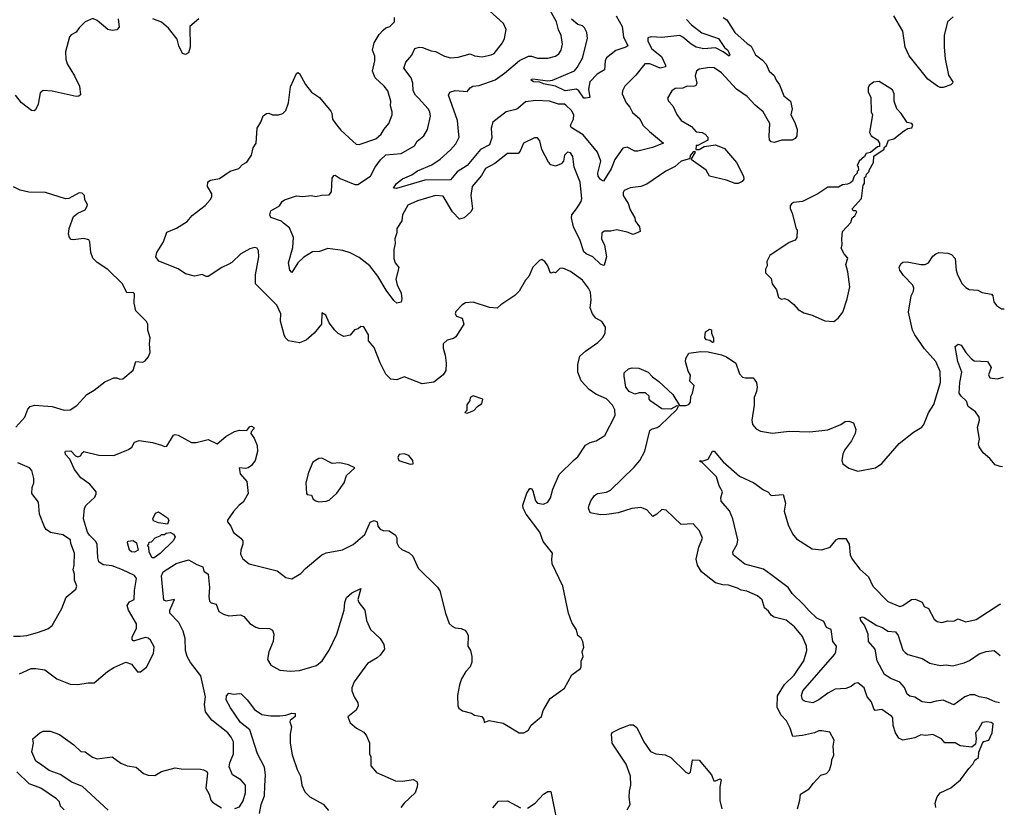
# Model space of a CAD drawing. Extents: x 1690054 to 1842981, y 782881 to 914114.
# Tile 548 of 656: x 1833867 to 1840443, y 825057 to 830320. Entities that reach past the tile are written whole.
import ezdxf

# ---------------------------------------------------------------- set-up
doc = ezdxf.new("R2010")
doc.units = 0

msp = doc.modelspace()

# ---------------------------------------------------------------- linework, layer by layer
at = {"layer": '0CON10XD'}
for points in [[(1838565, 830334.2), (1838589.4, 830319.4), (1838642.5, 830235), (1838725, 830160), (1838753.2, 830143.2), (1838780.9, 830085), (1838825, 830051.9), (1838852.3, 830022.3), (1838873.5, 829975), (1838905.9, 829945.9), (1838918.9, 829915), (1838941.8, 829885), (1838970.5, 829810.5), (1839014.5, 829774.5), (1839025.5, 829725), (1839016, 829685), (1839043, 829633), (1839059.2, 829585), (1839056.8, 829543.2), (1839045, 829526.2), (1839025, 829513.8), (1838956.1, 829513.9), (1838905, 829500), (1838885, 829502.5), (1838875, 829517.5), (1838871.3, 829541.3), (1838876.9, 829625), (1838832.9, 829705), (1838779.3, 829749.3), (1838725, 829807.3), (1838653.6, 829855), (1838553.6, 829965), (1838505, 829998.5), (1838475, 830001.1), (1838405, 829989.2), (1838386.2, 829975), (1838379.2, 829945), (1838388.9, 829895), (1838381.7, 829878.3), (1838365, 829872.9), (1838325, 829874.5), (1838295, 829863.1), (1838245, 829858.8), (1838222, 829845), (1838193.8, 829795), (1838201.2, 829775), (1838228, 829745), (1838255.9, 829685.9), (1838285.6, 829645.6), (1838354.4, 829605), (1838385, 829570), (1838425, 829565.5), (1838445, 829554.2), (1838463.8, 829535), (1838462.5, 829515), (1838395, 829480), (1838385, 829480), (1838381.7, 829451.7), (1838405, 829452.5), (1838438.3, 829471.7), (1838515, 829483.3), (1838575, 829458.6), (1838655.2, 829365.2), (1838700.4, 829275), (1838703.1, 829255), (1838692.2, 829237.8), (1838665.3, 829224.7), (1838645, 829225.4), (1838588, 829248), (1838475, 829274), (1838452, 829315), (1838352.5, 829385), (1838380, 829435), (1838375, 829440), (1838365, 829437.5), (1838346, 829415), (1838340, 829390), (1838285, 829374.6), (1838245, 829339.2), (1838181.9, 829308.1), (1838055, 829220.6), (1838015.5, 829204.5), (1837945, 829196.7), (1837905, 829177.5), (1837897.1, 829165), (1837896.7, 829145), (1837930.8, 829090.8), (1837945, 829050), (1837974.4, 828995), (1837978.6, 828975), (1838006.7, 828935), (1838010, 828905), (1837965, 828883.3), (1837925, 828899.6), (1837855, 828915.4), (1837815, 828906.7), (1837773.4, 828906.6), (1837755, 828896), (1837753.1, 828855), (1837773.6, 828813.6), (1837786, 828735), (1837769.5, 828680.5), (1837765, 828676.7), (1837745, 828687.1), (1837695.7, 828735.7), (1837650.8, 828755), (1837635, 828768.6), (1837611.2, 828845), (1837564.6, 828935), (1837552.5, 828995), (1837554, 829015), (1837586.5, 829055), (1837617.1, 829105), (1837622.1, 829125), (1837609.6, 829235), (1837570, 829335), (1837561.2, 829405), (1837545, 829430), (1837525, 829433.5), (1837506.5, 829415), (1837498, 829375), (1837483, 829357), (1837445, 829340.8), (1837415, 829349.2), (1837398.7, 829368.7), (1837355, 829453.3), (1837341.2, 829511.2), (1837325, 829530), (1837305, 829530), (1837231.2, 829495), (1837208.9, 829441.1), (1837195.4, 829424.6), (1837124.7, 829425.3), (1837040.8, 829359.2), (1836978, 829325), (1836950.5, 829279.5), (1836890, 829205), (1836880, 829145), (1836891.1, 829055), (1836880.6, 829035), (1836835, 828996.3), (1836805, 828987.5), (1836756.6, 829035), (1836695, 829141.1), (1836645, 829143.9), (1836525, 829110), (1836459.3, 829080.7), (1836424.6, 829015), (1836418.8, 828975), (1836386.7, 828925), (1836385.4, 828895.4), (1836372.9, 828855), (1836375.8, 828825), (1836365.6, 828785), (1836365.8, 828725), (1836374.2, 828695), (1836400, 828665), (1836378.9, 828585), (1836387.2, 828547.2), (1836415, 828492.5), (1836420, 828455), (1836415, 828432.5), (1836385, 828426.7), (1836365, 828443.8), (1836315, 828511.9), (1836258.2, 828605), (1836205, 828675.4), (1836135, 828730), (1836075, 828762.5), (1836025, 828778), (1835925, 828791.4), (1835869.4, 828770.6), (1835822.2, 828767.8), (1835765, 828733.1), (1835724.6, 828695.4), (1835685, 828630), (1835671.2, 828645), (1835663.1, 828695), (1835692.1, 828797.9), (1835695.7, 828865), (1835669.8, 828929.8), (1835630.1, 828960.1), (1835615, 828973.8), (1835545, 828997.5), (1835537.5, 829015), (1835545, 829042.5), (1835601.2, 829075), (1835620, 829105), (1835635, 829116.7), (1835715, 829143.3), (1835755, 829138), (1835815, 829144.2), (1835845, 829138), (1835882.7, 829147.3), (1835935, 829150), (1835950.6, 829169.4), (1835955, 829260), (1835965, 829279.2), (1835975, 829280), (1836008, 829258), (1836105, 829218.9), (1836125, 829218.6), (1836209.1, 829275), (1836240.9, 829335), (1836277, 829383), (1836313.5, 829416.5), (1836415, 829424.6), (1836504, 829476), (1836522.4, 829507.6), (1836566.4, 829543.6), (1836591.1, 829585), (1836610, 829675), (1836606.7, 829705), (1836594.5, 829725), (1836530.4, 829795), (1836510.3, 829815), (1836494.7, 829845), (1836492.8, 829895), (1836481.7, 829931.7), (1836432.5, 829995), (1836445.3, 830034.7), (1836486.7, 830083.3), (1836505, 830127.8), (1836535, 830135.5), (1836556.7, 830133.3), (1836615, 830110.6), (1836645, 830106.7), (1836705, 830076.5), (1836745, 830064.4), (1836795, 830070), (1836875, 830092), (1836905, 830077.8), (1836955, 830071.9), (1837015, 830084.4), (1837035, 830094.4), (1837090.8, 830165), (1837105.4, 830195), (1837116.2, 830255), (1837098.8, 830295), (1837005, 830378.8)], [(1838320.8, 830320.8), (1838354.6, 830284.6), (1838422.8, 830232.8), (1838533.4, 830193.4), (1838573.7, 830133.7), (1838595.3, 830115), (1838609.4, 830085), (1838605, 830076.2), (1838565.9, 830105.9), (1838515, 830131.9), (1838435, 830125.2), (1838385, 830137), (1838350.8, 830155), (1838295, 830203.6), (1838275, 830213.1), (1838155, 830200.9), (1838084.6, 830205.4), (1838062.1, 830197.9), (1838062.5, 830175), (1838089.3, 830125), (1838153.5, 830073.5), (1838180.8, 830015), (1838180, 830005), (1838145, 829996.1), (1838075, 830024.6), (1838041.2, 830025), (1837981.5, 829948.5), (1837907.8, 829875), (1837893.5, 829845), (1837891.5, 829825), (1837917.5, 829765), (1837942.5, 829735), (1837960.5, 829700.5), (1838008, 829658), (1838027.8, 829615), (1838072.2, 829572.2), (1838167.5, 829495), (1838092.5, 829465), (1837995, 829441.1), (1837975, 829441.9), (1837925, 829467.8), (1837895, 829461.9), (1837841.8, 829385), (1837817.8, 829322.2), (1837765, 829240), (1837745, 829251.2), (1837730.6, 829275), (1837728.5, 829295), (1837747.2, 829375), (1837725.2, 829435.2), (1837629.2, 829549.2), (1837550.2, 829600.2), (1837546.5, 829615), (1837565.4, 829655), (1837567.5, 829685), (1837552.7, 829712.7), (1837515, 829748.5), (1837505, 829754.4), (1837465, 829756), (1837405, 829776), (1837315, 829780.4), (1837245, 829770.9), (1837195, 829725.3), (1837179.9, 829719.9), (1837115, 829703.8), (1837026.2, 829635), (1837016.4, 829595), (1837019.4, 829530.6), (1837005, 829484.5), (1836945, 829452.1), (1836856, 829345), (1836787.8, 829302.2), (1836745, 829250.5), (1836573.3, 829246.7), (1836382.8, 829192.8), (1836362.9, 829195), (1836384.5, 829225), (1836423.3, 829256.7), (1836485, 829283.1), (1836525, 829310.7), (1836619.8, 829350.2), (1836675, 829387.3), (1836745, 829449.2), (1836780, 829490), (1836801.2, 829535), (1836797, 829573), (1836791.2, 829645), (1836730.9, 829815), (1836740, 829835), (1836775, 829845.5), (1836855, 829838.8), (1836875.4, 829864.6), (1836894.1, 829875.9), (1836935, 829879.6), (1837042.3, 829917.7), (1837105, 829961.8), (1837205, 830046.4), (1837265, 830075.5), (1837285, 830076.5), (1837325, 830061.8), (1837395, 830063.5), (1837445, 830076.9), (1837467.6, 830092.4), (1837484.4, 830115), (1837493.3, 830155), (1837484, 830214), (1837465, 830251.2), (1837452.2, 830305), (1837407.3, 830385)], [(1834524, 830326), (1834530.7, 830269.3), (1834515, 830251.2), (1834485, 830248), (1834455, 830254.2), (1834383.8, 830315), (1834355, 830328), (1834304.6, 830305.4), (1834264.6, 830265.4), (1834245, 830236), (1834211.3, 830218.7), (1834199.2, 830205), (1834173.8, 830105), (1834174.5, 830055), (1834184, 830024), (1834234.3, 829945), (1834266.2, 829875), (1834273, 829817), (1834261.7, 829808.3), (1834243.6, 829806.4), (1834085, 829841.2), (1834023.6, 829846.4), (1834005, 829830), (1833990, 829755), (1833973.6, 829716.4), (1833965, 829710), (1833946.2, 829713.8), (1833880, 829765), (1833840, 829815)], [(1835063.3, 830325), (1835004.3, 830275), (1835006.4, 830135), (1834995, 830098), (1834975, 830087.5), (1834954.3, 830094.3), (1834930.6, 830145), (1834919.1, 830189.1), (1834861.9, 830261.9), (1834815, 830303.1), (1834756.7, 830325)], [(1834814, 827476), (1834835, 827467.5), (1834849.3, 827470.7), (1834895, 827543.3), (1834905, 827547.5), (1834925, 827542.9), (1835015, 827494.4), (1835045, 827494.4), (1835125, 827514.2), (1835185, 827486.7), (1835244.4, 827535.6), (1835301.3, 827568.7), (1835335, 827578), (1835385, 827573.8), (1835405, 827600.6), (1835415, 827603.3), (1835430.6, 827595), (1835431.9, 827585), (1835412.5, 827565), (1835411.2, 827555), (1835434.2, 827524.2), (1835453.1, 827475), (1835454.4, 827435), (1835439.4, 827375), (1835415, 827341.2), (1835393.9, 827326.1), (1835375, 827321.2), (1835332.5, 827325), (1835338.8, 827285), (1835383.3, 827235), (1835393.3, 827155), (1835358.8, 827095), (1835333.4, 827076.6), (1835295.5, 827034.5), (1835254.3, 826975), (1835254.5, 826964.5), (1835276.5, 826936.5), (1835295, 826894), (1835343.8, 826855), (1835356.6, 826836.6), (1835357.5, 826815), (1835343.1, 826775), (1835342.1, 826747.9), (1835357.4, 826717.4), (1835400, 826685), (1835587.3, 826637.3), (1835645, 826593.3), (1835685, 826583.3), (1835745, 826620), (1835775, 826653.3), (1835885, 826743.8), (1835915, 826758), (1836022.4, 826777.6), (1836095, 826814.2), (1836171.1, 826878.9), (1836208.3, 826961.7), (1836235, 826974), (1836253.8, 826965), (1836258.6, 826935), (1836274.2, 826915), (1836295, 826906.5), (1836334.4, 826904.4), (1836376, 826875), (1836385, 826857.5), (1836386.5, 826825), (1836398.7, 826798.7), (1836420.3, 826780.3), (1836467.3, 826757.3), (1836492, 826735), (1836527.5, 826655), (1836657.7, 826527.7), (1836673.9, 826503.9), (1836710, 826355), (1836736.4, 826286.4), (1836755, 826267.5), (1836775, 826257.5), (1836815, 826252.5), (1836840.7, 826240.7), (1836853.3, 826225), (1836862.5, 826205), (1836860, 826135), (1836877.5, 826105), (1836887.5, 826065), (1836887, 826027), (1836876.7, 825995), (1836846.4, 825963.6), (1836816.7, 825915), (1836803.3, 825875), (1836790, 825805), (1836792.5, 825735), (1836800.7, 825720.7), (1836825, 825702.5), (1836885, 825686.7), (1836905, 825673.3), (1836953.6, 825663.6), (1836967.5, 825645), (1836970, 825625), (1837003.6, 825636.4), (1837095, 825618.8), (1837203.9, 825553.9), (1837235, 825556), (1837253.3, 825565), (1837266, 825575), (1837283, 825607), (1837351.2, 825665), (1837363.8, 825705), (1837410, 825785), (1837506.4, 825853.6), (1837555, 825942.5), (1837613.3, 825985), (1837618, 825995), (1837616.1, 826033.9), (1837630, 826065), (1837624, 826095), (1837633.6, 826126.4), (1837628.8, 826165), (1837616.8, 826186.8), (1837593.8, 826205), (1837585, 826242.5), (1837555, 826292.5), (1837532, 826355), (1837493.9, 826533.9), (1837423.3, 826685), (1837420, 826715), (1837426.2, 826755), (1837362.2, 826832.2), (1837340.8, 826895), (1837248.9, 827015), (1837229.4, 827055), (1837227.5, 827075), (1837254.2, 827155.8), (1837275, 827187.5), (1837285, 827187.5), (1837295, 827172.5), (1837311.4, 827105), (1837325, 827089.2), (1837365, 827081.9), (1837394.5, 827095.5), (1837411.1, 827125), (1837427.3, 827182.7), (1837469.8, 827280.2), (1837570.7, 827379.3), (1837595, 827400), (1837645, 827476.7), (1837676.1, 827493.9), (1837717.5, 827505), (1837775, 827541.2), (1837843.8, 827675), (1837842, 827712), (1837826.9, 827745), (1837785, 827785.6), (1837715, 827816.5), (1837669.4, 827849.4), (1837616.6, 827906.6), (1837594.6, 827965.4), (1837594.7, 828015.3), (1837609.1, 828070.9), (1837646.9, 828105), (1837727.9, 828162.1), (1837760, 828195), (1837777.5, 828225), (1837780, 828265), (1837755, 828302.5), (1837715.9, 828325.9), (1837692, 828355), (1837678, 828395), (1837684, 828445), (1837678.3, 828498.3), (1837665, 828526.7), (1837625, 828578.8), (1837545, 828636.2), (1837495, 828660), (1837475, 828657.5), (1837445, 828627.5), (1837435, 828632.5), (1837415, 828626.7), (1837407.3, 828637.3), (1837394.2, 828675), (1837375, 828703.3), (1837355, 828717.5), (1837339.3, 828710.7), (1837293.9, 828666.1), (1837267, 828603), (1837245, 828580), (1837203.3, 828505), (1837174.1, 828475.9), (1837080, 828415), (1837055, 828392.5), (1837005, 828396.7), (1836895, 828433.3), (1836845, 828428.8), (1836823.3, 828415), (1836780.9, 828369.1), (1836775.8, 828355), (1836785, 828338), (1836822.5, 828325), (1836832.5, 828285), (1836779.5, 828200.5), (1836765, 828190), (1836722.3, 828177.7), (1836696, 828154), (1836694.3, 828125), (1836708.8, 828078.8), (1836714.5, 828025.5), (1836712.2, 827975), (1836695, 827945.7), (1836632.2, 827897.8), (1836555, 827887.7), (1836435, 827934.2), (1836385, 827914), (1836345, 827917.1), (1836312.2, 827952.2), (1836275, 828026.7), (1836235, 828130), (1836197.5, 828175), (1836196.7, 828215), (1836166.4, 828266.4), (1836145, 828270), (1836127, 828253), (1836103.6, 828246.4), (1836075, 828212.5), (1836033, 828203), (1835993.9, 828223.9), (1835972.5, 828245), (1835933.9, 828293.9), (1835912.5, 828345), (1835885, 828360), (1835883.8, 828285), (1835833.3, 828225), (1835780.8, 828179.2), (1835735, 828160.8), (1835661.4, 828175), (1835641.8, 828195), (1835634, 828214), (1835608.7, 828305), (1835611.8, 828355), (1835585, 828411.2), (1835441.1, 828555), (1835442.5, 828615), (1835464.1, 828735.9), (1835462, 828775), (1835454, 828794), (1835435, 828798), (1835405, 828789.2), (1835343.3, 828755), (1835285, 828696.7), (1835264.2, 828685.8), (1835216.7, 828665), (1835125, 828604.2), (1835113.3, 828603.3), (1835085, 828616.4), (1835035, 828605.8), (1834975, 828622), (1834925, 828654.2), (1834795.9, 828705.9), (1834777.5, 828735), (1834783.3, 828765), (1834828.6, 828835), (1834850.3, 828899.7), (1834915, 828926.9), (1834985, 828970.6), (1835018.6, 829011.4), (1835105, 829077.3), (1835138.8, 829115), (1835150, 829135), (1835150.6, 829155), (1835122, 829205), (1835124.1, 829235.9), (1835141.7, 829248.3), (1835201.9, 829258.1), (1835272.1, 829307.9), (1835330, 829325), (1835355, 829352.5), (1835385, 829367.5), (1835416.2, 829415), (1835425.6, 829464.4), (1835445.7, 829494.3), (1835452.9, 829595), (1835478, 829635), (1835492.7, 829677.3), (1835515, 829693.3), (1835530, 829695), (1835555, 829683.3), (1835595, 829684), (1835625, 829693.8), (1835645, 829713.3), (1835662, 829765), (1835675, 829870), (1835715, 829960), (1835725, 829967.5), (1835735, 829960), (1835775, 829887.5), (1835816.7, 829835), (1835869.5, 829799.5), (1835945, 829708.8), (1835952.5, 829695), (1835957.1, 829655), (1835975.5, 829625.5), (1836011.3, 829581.3), (1836094, 829505), (1836115, 829488.6), (1836135, 829485.6), (1836245, 829522.5), (1836281.9, 829555), (1836300.8, 829589.2), (1836333.1, 829625), (1836354.2, 829685), (1836355.6, 829705), (1836342.5, 829745), (1836345.7, 829775), (1836325, 829843.8), (1836301.4, 829875), (1836240.7, 829930.7), (1836224.4, 829975), (1836240, 830045), (1836239.2, 830075), (1836224.2, 830115), (1836234.4, 830165), (1836268.9, 830221.1), (1836295, 830250), (1836312.5, 830265), (1836340, 830275), (1836371.4, 830305), (1836370.8, 830335)], [(1837849.7, 830345), (1837890.6, 830275), (1837899.2, 830205), (1837928.1, 830145), (1837914.2, 830135), (1837847.3, 830112.7), (1837786.2, 830065), (1837777.1, 830045), (1837772.9, 829985), (1837723.8, 829956.2), (1837673.8, 829905), (1837666, 829855), (1837675, 829800), (1837645.7, 829794.3), (1837635, 829795.8), (1837601.5, 829845), (1837585, 829854.6), (1837510, 829845), (1837445.8, 829875.8), (1837365, 829890.8), (1837341.5, 829901.5), (1837297.5, 829905), (1837282, 829915), (1837285, 829922.5), (1837295, 829923.8), (1837395, 829911.9), (1837425, 829915.4), (1837571.6, 829978.4), (1837590.5, 829999.5), (1837626.7, 830063.3), (1837658.5, 830195), (1837653.8, 830235), (1837638.8, 830265), (1837625, 830278.1), (1837595, 830288.2), (1837553.3, 830323.3)], [(1840101.7, 830338.3), (1840062.5, 830305), (1840041.4, 830215), (1840040.6, 830135), (1840048.1, 830058.1), (1840070, 829950), (1840098.8, 829905), (1840096.7, 829895), (1840085.9, 829884.1), (1840035, 829866.7), (1840015, 829866.7), (1839997.5, 829875), (1839932, 829922), (1839807.2, 830077.2), (1839781.4, 830135), (1839765, 830243.3), (1839705.6, 830345.6)], [(1839305, 828302.5), (1839332.5, 828325), (1839363.6, 828366.4), (1839393.8, 828455), (1839411.2, 828535), (1839398.8, 828635), (1839383.3, 828685), (1839396.7, 828726.7), (1839372.5, 828755), (1839353.9, 828793.9), (1839360, 828815), (1839356.7, 828855), (1839362.5, 828905), (1839416.7, 828965), (1839427.5, 828995), (1839445, 829010), (1839457.5, 829035), (1839451.7, 829041.7), (1839433, 829043), (1839427.5, 829055), (1839490, 829125), (1839500, 829215), (1839510, 829225), (1839510, 829265), (1839520, 829275), (1839521.7, 829288.3), (1839540, 829305), (1839540, 829315), (1839570, 829365), (1839571.7, 829408.3), (1839640, 829455), (1839640, 829465), (1839655, 829480), (1839670, 829515), (1839705, 829522.5), (1839770, 829575), (1839798.3, 829591.7), (1839825, 829597.5), (1839832.5, 829615), (1839826.2, 829626.2), (1839793.6, 829633.6), (1839755, 829692.5), (1839723.9, 829723.9), (1839707.5, 829775), (1839707.5, 829825), (1839695, 829850), (1839607, 829907), (1839568.3, 829901.7), (1839540.7, 829879.3), (1839532.5, 829865), (1839532.5, 829835), (1839551.7, 829801.7), (1839552.5, 829705), (1839562.5, 829685), (1839542.5, 829565), (1839553.6, 829543.6), (1839595, 829517.5), (1839610, 829495), (1839608.3, 829471.7), (1839595, 829470), (1839548.3, 829431.7), (1839520, 829425), (1839510, 829405), (1839472.5, 829375), (1839460, 829345), (1839467, 829337), (1839470, 829315), (1839460, 829305), (1839460, 829295), (1839440, 829275), (1839428.3, 829241.7), (1839415, 829230), (1839395, 829220), (1839363, 829217), (1839335, 829200), (1839265, 829200), (1839197.5, 829155), (1839095.9, 829104.1), (1839035, 829097.5), (1839020.7, 829089.3), (1839012.5, 829075), (1839013, 829057), (1839026.4, 829026.4), (1839053, 828923), (1839060, 828915), (1839057.5, 828865), (1839045, 828847.5), (1839005, 828831.2), (1838877.5, 828745), (1838857.5, 828705), (1838860, 828675), (1838848.3, 828651.7), (1838848.3, 828628.3), (1838885, 828590), (1838893.3, 828555), (1838921.2, 828515), (1838935, 828463.3), (1838955, 828453.3), (1838975, 828457.5), (1838998.3, 828448.3), (1839037.7, 828417.7), (1839065, 828383.3), (1839105, 828360), (1839160, 828345), (1839245, 828307.5), (1839305, 828302.5)], [(1833842.4, 827597.6), (1833902.5, 827665), (1833922, 827718), (1833936.2, 827735), (1833965.7, 827744.3), (1834085, 827734.5), (1834165, 827710.8), (1834205, 827713.8), (1834248.3, 827741.7), (1834316.7, 827815), (1834365.6, 827844.4), (1834435, 827900), (1834495, 827926.7), (1834515, 827927.5), (1834535, 827917.5), (1834555, 827920), (1834625, 827977.5), (1834642.5, 828035), (1834688.8, 828031.2), (1834705, 828040), (1834726.2, 828065), (1834738.8, 828095), (1834733.8, 828155), (1834738.8, 828195), (1834723.3, 828245), (1834722.5, 828285), (1834715, 828302.5), (1834643.3, 828375), (1834630.8, 828425), (1834635, 828487.5), (1834625, 828495.8), (1834583.8, 828493.8), (1834554.1, 828554.1), (1834455, 828649.6), (1834385, 828697.3), (1834356.5, 828726.5), (1834342.1, 828765), (1834335.7, 828835), (1834327.9, 828847.9), (1834295, 828858), (1834225, 828848.8), (1834212, 828852), (1834198.8, 828865), (1834193.9, 828886.1), (1834196.7, 828925), (1834226.4, 829003.6), (1834255, 829026.7), (1834305, 829050), (1834317, 829073), (1834320, 829085), (1834302.5, 829115), (1834300, 829145), (1834285, 829160), (1834265, 829162.5), (1834195.9, 829124.1), (1834172.3, 829122.3), (1834040, 829165), (1833927.7, 829167.7), (1833869.5, 829179.5), (1833825, 829203.3)], [(1837813, 827177), (1837970.6, 827329.4), (1838009.4, 827375), (1838043.1, 827436.9), (1838075.8, 827575), (1838085.6, 827584.4), (1838125, 827594.4), (1838145, 827608.6), (1838255.8, 827715), (1838267.5, 827737.5), (1838255, 827738.8), (1838215, 827716.7), (1838155, 827720), (1838081.7, 827771.7), (1838070, 827785), (1838070, 827805), (1838047, 827827), (1838005, 827827.5), (1837975, 827816.7), (1837936.7, 827835), (1837916, 827865), (1837903, 827937), (1837905, 827960), (1837933.9, 827986.1), (1837956.4, 827993.6), (1838001.2, 827991.2), (1838065, 827965.6), (1838093.4, 827933.4), (1838135, 827902.5), (1838228.6, 827815), (1838272.5, 827742.5), (1838315, 827740.8), (1838335, 827748.1), (1838347.3, 827765), (1838348.2, 827801.8), (1838360.5, 827825), (1838370.9, 827875), (1838342.7, 827905), (1838348.1, 827945), (1838332.1, 827972.1), (1838314.5, 828035), (1838316.7, 828055), (1838335, 828091.4), (1838415, 828102.9), (1838465, 828099.4), (1838555, 828079.4), (1838587.5, 828067.5), (1838648.8, 828025), (1838674.4, 827954.4), (1838695, 827932), (1838715, 827925.8), (1838765, 827925.8), (1838788.6, 827895), (1838793.1, 827865), (1838788.9, 827835), (1838771.9, 827795), (1838772.5, 827745), (1838756.2, 827645), (1838761.2, 827615), (1838785, 827586.2), (1838815, 827571.2), (1838895, 827556.7), (1839005, 827570), (1839145, 827566.2), (1839265, 827580), (1839350, 827615), (1839380, 827635), (1839405, 827636.7), (1839436.4, 827626.4), (1839451.7, 827581.7), (1839447.5, 827555), (1839423.3, 827506.7), (1839375.9, 827444.1), (1839365, 827417.5), (1839356.7, 827375), (1839365, 827352.5), (1839405, 827322.5), (1839465, 827303.3), (1839582.5, 827325), (1839625.7, 827354.3), (1839741.4, 827488.6), (1839836.4, 827563.6), (1839892.7, 827597.3), (1839906, 827615), (1839936.4, 827693.6), (1839971.7, 827748.3), (1840015.8, 827895), (1840015, 827970), (1839985.8, 828035.8), (1839910, 828120), (1839844.6, 828214.6), (1839830.6, 828245), (1839802.3, 828365), (1839821.8, 828475), (1839835.6, 828505), (1839838.9, 828525), (1839831.5, 828545), (1839769.9, 828609.9), (1839745.6, 828645), (1839740.8, 828665), (1839751.1, 828688.9), (1839765, 828698.6), (1839795, 828701.8), (1839885, 828682.9), (1839915, 828684.3), (1839935.4, 828694.6), (1839965, 828738.8), (1839985, 828756), (1840005, 828763.8), (1840065, 828760), (1840090.5, 828750.5), (1840113.8, 828725), (1840120.8, 828645), (1840129.2, 828615), (1840162, 828555), (1840185, 828531.2), (1840207.7, 828517.7), (1840265, 828512), (1840295, 828496.7), (1840356.1, 828486.1), (1840366.7, 828475), (1840373.8, 828435), (1840390.5, 828410.5), (1840425, 828388.8), (1840442.7, 828388.5)], [(1838495, 828162.5), (1838477, 828177), (1838455, 828180), (1838443.3, 828195), (1838447.5, 828235), (1838475, 828252.5), (1838487.5, 828247.5), (1838487.5, 828225), (1838501.7, 828191.7), (1838500, 828165), (1838495, 828162.5)], [(1840430.2, 827332.6), (1840415, 827335.4), (1840382.5, 827345), (1840347, 827387), (1840301.2, 827425), (1840274.2, 827465), (1840271.2, 827485), (1840277.1, 827517.1), (1840264.7, 827595), (1840276.2, 827645), (1840274.5, 827665), (1840250, 827700), (1840202.2, 827735), (1840190.9, 827770.9), (1840155, 827803.3), (1840141.8, 827825), (1840144.7, 827894.7), (1840158.9, 827965), (1840133.1, 828035), (1840113.9, 828135), (1840135, 828152.1), (1840155, 828145.6), (1840185.7, 828095), (1840220.6, 828055), (1840240.9, 828040.9), (1840330, 828035), (1840354.3, 827995), (1840336.1, 827946.1), (1840345, 827926.2), (1840395, 827920), (1840437.3, 827930.6)], [(1836855, 827690), (1836900.5, 827709.5), (1836923.8, 827736.2), (1836952.5, 827755), (1836960, 827785), (1836895.8, 827805.8), (1836876.7, 827795), (1836872.5, 827775), (1836853.9, 827746.1), (1836852.5, 827707.5), (1836840, 827695), (1836855, 827690)], [(1833865, 825948.9), (1833945, 825984.4), (1833975, 825985.6), (1834035, 825975.8), (1834116.2, 825915), (1834205, 825880.8), (1834255, 825877.1), (1834325, 825890), (1834365, 825890), (1834454.3, 825965.7), (1834495, 825991.2), (1834575, 826026.7), (1834613, 826013), (1834655, 825962.5), (1834675, 825962.5), (1834715, 825993.3), (1834760, 826085), (1834765, 826130), (1834740, 826175), (1834725, 826188), (1834705, 826191.4), (1834635, 826169.2), (1834625, 826170), (1834618.3, 826178.3), (1834619.2, 826195), (1834646.3, 826253.7), (1834647.2, 826282.8), (1834594.6, 826375), (1834586, 826405), (1834600.5, 826429.5), (1834632.5, 826445), (1834634.3, 826505), (1834648.2, 826585), (1834635, 826605.6), (1834553.6, 826643.6), (1834485, 826670.3), (1834425, 826676.4), (1834395, 826698.1), (1834388.1, 826725), (1834384.1, 826815), (1834373.5, 826835), (1834332.7, 826875), (1834320.4, 826895), (1834294.5, 826985.5), (1834299.2, 827055), (1834310.8, 827075), (1834369.8, 827130.2), (1834378.9, 827151.1), (1834377.1, 827165), (1834335, 827217.1), (1834275, 827259.2), (1834233.1, 827315), (1834202.7, 827382.7), (1834172.9, 827415), (1834170.5, 827429.5), (1834173.9, 827436.1), (1834208.1, 827438.1), (1834240.8, 827405), (1834255, 827400), (1834274, 827405), (1834285, 827426.7), (1834295.9, 827434.1), (1834395, 827410.5), (1834495, 827406.9), (1834595, 827448), (1834615.6, 827464.4), (1834634.2, 827495.8), (1834665, 827507.5), (1834755, 827495.6), (1834814, 827476)], [(1835865, 827098.8), (1835915, 827102.5), (1835935, 827110), (1835985, 827156.7), (1836033.3, 827225), (1836050, 827275), (1836106.4, 827326.4), (1836062.5, 827345), (1836005, 827359.2), (1835955, 827353.8), (1835885, 827390), (1835865, 827386.7), (1835825, 827362.5), (1835796, 827295), (1835779.2, 827225), (1835782.5, 827155), (1835787.5, 827147.5), (1835815, 827142.5), (1835827.5, 827115), (1835844.2, 827104.2), (1835865, 827098.8)], [(1836475, 827350), (1836495, 827352.5), (1836492.5, 827375), (1836465, 827407.5), (1836435, 827420), (1836402.5, 827415), (1836392.5, 827395), (1836400, 827375), (1836475, 827350)], [(1839987.7, 825107.7), (1839993.8, 825126.2), (1840015.4, 825154.6), (1840085, 825187.1), (1840149.7, 825240.3), (1840205, 825317.5), (1840233.3, 825345), (1840245, 825372.5), (1840269.3, 825390.7), (1840272.5, 825425), (1840296.2, 825485), (1840305, 825496.2), (1840338.8, 825505), (1840362, 825555), (1840368.8, 825615), (1840355, 825623.8), (1840325, 825628), (1840295, 825623.3), (1840268.8, 825575), (1840250, 825555), (1840254.6, 825514.6), (1840250.3, 825479.7), (1840225, 825460), (1840148.5, 825468.5), (1840115, 825488.8), (1840045, 825488.8), (1840022.5, 825515), (1839965, 825542.9), (1839917.7, 825537.7), (1839885, 825542), (1839845, 825521.4), (1839765, 825505.8), (1839739.1, 825519.1), (1839715.7, 825555), (1839700, 825605), (1839697.9, 825655), (1839691.5, 825665), (1839625, 825711.9), (1839580.9, 825705), (1839570.8, 825715), (1839562.8, 825742.8), (1839553.8, 825765), (1839527.5, 825795), (1839507.5, 825855), (1839465, 825888.1), (1839445.5, 825884.5), (1839420, 825865), (1839385, 825850), (1839314.2, 825845.8), (1839265, 825820.5), (1839205, 825774.3), (1839165, 825755.8), (1839115, 825764), (1839095.7, 825775.7), (1839089.4, 825805), (1839098.1, 825835), (1839310.1, 826079.9), (1839317.8, 826095), (1839321.8, 826135), (1839297.1, 826165), (1839285.7, 826245.7), (1839255, 826258.2), (1839237.8, 826297.8), (1839191.5, 826321.5), (1839139, 826369), (1839105, 826410.3), (1839026.4, 826485), (1838999.1, 826525), (1838883.5, 826613.5), (1838835, 826649.4), (1838710.7, 826680.7), (1838631.2, 826745), (1838630.6, 826765), (1838658.9, 826815), (1838663.6, 826843.6), (1838628.8, 826985), (1838607.6, 827037.6), (1838552.2, 827102.2), (1838550, 827125), (1838561.4, 827165), (1838539.2, 827205), (1838520.8, 827265), (1838422.5, 827362.5), (1838412.5, 827365), (1838412.5, 827375), (1838425, 827370), (1838465, 827383.3), (1838493.9, 827436.1), (1838505, 827436.7), (1838565.5, 827365.5), (1838675, 827268.8), (1838770, 827225), (1838835, 827178), (1838864.1, 827164.1), (1838885, 827140.8), (1838965, 827146.2), (1838980.4, 827090.4), (1838973.6, 827035), (1838999.2, 826945), (1839028.6, 826885), (1839055, 826851.4), (1839160, 826785), (1839225, 826776.9), (1839280, 826795), (1839320, 826845), (1839335, 826854), (1839385, 826853.3), (1839405.7, 826815.7), (1839414.2, 826745), (1839426.2, 826715), (1839477.9, 826647.9), (1839535, 826596.2), (1839564.7, 826534.7), (1839665, 826432.9), (1839745, 826399.4), (1839765, 826405.7), (1839823.8, 826445), (1839847.8, 826447.8), (1839895, 826427.5), (1839908.6, 826398.6), (1839936, 826385), (1839974, 826315), (1839995, 826298), (1840025, 826292.5), (1840065, 826304), (1840105, 826302), (1840135, 826316.9), (1840161.2, 826305), (1840185, 826296), (1840255, 826311.2), (1840413.3, 826415), (1840419.3, 826417.2)], [(1833825, 826200), (1833870.3, 826199.7), (1833915, 826204.4), (1833985.5, 826224.5), (1834055, 826250.8), (1834085, 826271.2), (1834148.6, 826385), (1834177.7, 826462.3), (1834241.2, 826515), (1834248.6, 826535), (1834233.3, 826575), (1834233.8, 826615), (1834224, 826645), (1834231.2, 826675), (1834232.5, 826755), (1834208.8, 826818.8), (1834207.5, 826845), (1834155, 826878.6), (1834074, 826894), (1834045, 826913.5), (1834031.9, 826931.9), (1834000, 827015), (1833992.5, 827095), (1833948.8, 827155), (1833951.2, 827195), (1833962.5, 827225), (1833962.5, 827255), (1833947.7, 827307.7), (1833932.5, 827325), (1833855, 827357.8)], [(1839062.7, 825047.3), (1839077.5, 825105), (1839080.8, 825145), (1839138.6, 825181.4), (1839168.3, 825218.3), (1839218.3, 825271.7), (1839255, 825283.8), (1839276, 825305), (1839289.3, 825350.7), (1839290, 825375), (1839303.6, 825406.4), (1839299.2, 825465), (1839306.2, 825505), (1839278.6, 825558.6), (1839225, 825568.2), (1839205, 825568.1), (1839175, 825554.3), (1839095, 825537.1), (1839031.2, 825531.2), (1839013.5, 825585), (1838987.8, 825635), (1838950, 825675), (1838926.9, 825726.9), (1838928.7, 825801.3), (1838975, 825877.1), (1839039.8, 825940.2), (1839102.9, 826035), (1839124, 826105), (1839121.4, 826135), (1839095, 826198.8), (1839042.1, 826262.1), (1838985, 826308), (1838906.6, 826326.6), (1838888.9, 826338.9), (1838868.2, 826368.2), (1838840.4, 826390.4), (1838825, 826443.8), (1838795, 826470), (1838722.5, 826502.5), (1838685, 826507.4), (1838661.5, 826521.5), (1838601.4, 826541.4), (1838563.6, 826543.6), (1838515, 826557.1), (1838419.8, 826629.8), (1838392.8, 826675), (1838386, 826715), (1838401.9, 826795), (1838426.2, 826855), (1838406.2, 826905), (1838365, 826951.2), (1838285, 826946.7), (1838183.6, 827043.6), (1838155, 827046.7), (1838123.3, 827015), (1838095, 827000), (1838055.8, 827045.8), (1838015, 827060.8), (1837955.7, 827054.3), (1837865, 827024.3), (1837787.3, 827012.7), (1837745, 827012.5), (1837677.5, 827025), (1837666.7, 827055), (1837670, 827075), (1837681.2, 827105), (1837705, 827140), (1837725.9, 827154.1), (1837785, 827162), (1837813, 827177)], [(1834855, 826950), (1834795, 826957.5), (1834760.7, 826970.7), (1834756.7, 826985), (1834775, 827022.5), (1834795, 827032.5), (1834855, 826991.2), (1834863.3, 826975), (1834855, 826950)], [(1834765, 826723.3), (1834752.5, 826725), (1834733, 826763), (1834730, 826795), (1834720, 826805), (1834730, 826815), (1834731.7, 826828.3), (1834748.3, 826831.7), (1834771.7, 826858.3), (1834805, 826870), (1834815, 826880), (1834835, 826880), (1834845, 826890), (1834875, 826892.5), (1834895, 826882.5), (1834906, 826865), (1834895, 826840), (1834806.4, 826753.6), (1834765, 826723.3)], [(1834635, 826762.9), (1834615, 826764.4), (1834601.2, 826775), (1834587.5, 826825), (1834590, 826835), (1834625, 826840), (1834647.5, 826825), (1834657.5, 826775), (1834635, 826762.9)], [(1835305, 825048.8), (1835335, 825060), (1835358.8, 825101.2), (1835375.7, 825155), (1835376.2, 825205), (1835345, 825240), (1835287.5, 825275), (1835267, 825327), (1835271.2, 825355), (1835295.9, 825414.1), (1835294.4, 825495), (1835280.5, 825525), (1835256.5, 825555), (1835149.4, 825639.4), (1835108.8, 825695), (1835100.4, 825745), (1835107.7, 825795), (1835077.3, 825935), (1835008.1, 826025), (1834986.2, 826065), (1834974.2, 826105), (1834971.4, 826185), (1834958.8, 826235), (1834931.1, 826291.1), (1834870.4, 826355), (1834870.6, 826375), (1834900, 826445), (1834845, 826433.5), (1834830.4, 826440.4), (1834817.7, 826555), (1834815.3, 826604.7), (1834825, 826630), (1834913.2, 826686.8), (1834995, 826710), (1835049.7, 826679.7), (1835090, 826665), (1835096.7, 826635), (1835126.7, 826615), (1835135.6, 826525), (1835130, 826465), (1835133.9, 826435), (1835145, 826423.5), (1835179.1, 826415), (1835196.4, 826366.4), (1835227.4, 826347.4), (1835265, 826335.6), (1835342.3, 826342.3), (1835365, 826332.5), (1835404.4, 826284.4), (1835445, 826260.8), (1835465, 826254.3), (1835535, 826252), (1835555, 826240), (1835564, 826215), (1835559.2, 826165), (1835530.8, 826095), (1835521.2, 826045), (1835545, 826006.7), (1835604.1, 825974.1), (1835675, 825968), (1835735, 825971.4), (1835850, 826005), (1835886.5, 826035), (1835935, 826107.5), (1835985.6, 826215), (1836034.4, 826375), (1836039.1, 826425), (1836050.5, 826459.5), (1836085, 826490.6), (1836145, 826520), (1836126, 826445), (1836131.2, 826425), (1836172.5, 826375), (1836184.4, 826305), (1836210, 826245), (1836274, 826185), (1836300, 826145), (1836303.3, 826115), (1836275.6, 826074.4), (1836255, 826055.7), (1836191.1, 826018.9), (1836100, 825895), (1836085.7, 825855), (1836085.7, 825835), (1836100.9, 825795), (1836125.6, 825755), (1836128.6, 825735), (1836113.2, 825706.8), (1836058.3, 825661.7), (1836075, 825622.5), (1836116.4, 825586.4), (1836165, 825560), (1836183.3, 825535), (1836203, 825487), (1836203.8, 825415), (1836211.2, 825395), (1836211.2, 825335), (1836249.1, 825289.1), (1836377.5, 825235), (1836425, 825231.5), (1836495, 825242.9), (1836518.9, 825228.9), (1836524.2, 825215), (1836521.4, 825195), (1836508, 825155), (1836434.5, 825085.5), (1836413.6, 825056.4)], [(1840411.4, 825755.4), (1840382.7, 825762.7), (1840325, 825786.5), (1840275, 825795.3), (1840245, 825808.8), (1840215, 825808.8), (1840178.1, 825795), (1840105, 825742.9), (1840035, 825772.3), (1839986.7, 825766.7), (1839945, 825755.8), (1839895, 825761.4), (1839845, 825794.2), (1839810.9, 825800.9), (1839795, 825813.3), (1839776.7, 825856.7), (1839745, 825894), (1839685, 825918.8), (1839643.3, 825945), (1839594.3, 826035), (1839580, 826115), (1839536.2, 826165), (1839533.3, 826215), (1839510, 826275), (1839484, 826305), (1839480, 826325), (1839495, 826330), (1839506.7, 826325), (1839590.9, 826270.9), (1839628.8, 826258.8), (1839665, 826233.3), (1839715, 826228.6), (1839733.1, 826205), (1839765, 826106.7), (1839780.7, 826090.7), (1839799.1, 826079.1), (1839895, 826050.6), (1839945, 826020), (1840015, 826005.6), (1840055, 826009.1), (1840096.6, 826003.4), (1840175, 826023.1), (1840211.1, 826038.9), (1840275, 826081.8), (1840322.3, 826097.7), (1840374.5, 826104.5), (1840415.2, 826070.5)], [(1835467.9, 825015), (1835480.5, 825075), (1835502.3, 825135), (1835505, 825200), (1835509.5, 825275), (1835501.1, 825325), (1835454.8, 825414.8), (1835404.5, 825574.5), (1835342.2, 825625), (1835275, 825721.2), (1835245.8, 825775), (1835248.3, 825801.7), (1835265, 825820), (1835295, 825812.5), (1835335, 825818.8), (1835346.2, 825815), (1835385.8, 825775), (1835435, 825710), (1835485, 825678), (1835545, 825668), (1835605, 825669.2), (1835645, 825672.5), (1835684.1, 825685.9), (1835707.5, 825685), (1835706.7, 825665), (1835673.8, 825636.2), (1835672, 825628), (1835682, 825595), (1835672.5, 825545), (1835674.3, 825485), (1835687.4, 825407.4), (1835720.6, 825310.6), (1835743.3, 825265), (1835751.5, 825205), (1835770.6, 825160.6), (1835805, 825128), (1835895, 825078.8), (1835928.8, 825035)], [(1834457.8, 825037.8), (1834287.3, 825197.3), (1834215, 825226.2), (1834136.7, 825276.7), (1834063, 825303), (1834007.1, 825345), (1833974.3, 825365), (1833947.7, 825427.7), (1833959.2, 825485), (1833956, 825515), (1834002.5, 825555), (1834025, 825566.7), (1834070, 825565), (1834132.7, 825542.7), (1834228.8, 825475), (1834275, 825430), (1834305, 825428), (1834352.8, 825392.8), (1834385, 825382.2), (1834485, 825394.4), (1834541.7, 825351.7), (1834585, 825333.3), (1834645.6, 825325.6), (1834693.4, 825283.4), (1834725, 825272.5), (1834769.2, 825270.8), (1834815, 825296.2), (1834905, 825320), (1834945, 825313.3), (1835075, 825312.5), (1835095, 825307.5), (1835116.4, 825296.4), (1835122.5, 825285), (1835110, 825185), (1835132.5, 825145), (1835143.3, 825105), (1835155, 825092.5), (1835215, 825053.8)], [(1837925, 825041.2), (1837944.5, 825075), (1837937.3, 825125), (1837939.1, 825165), (1837949.4, 825205), (1837945.5, 825265), (1837916.9, 825345), (1837824.4, 825485), (1837818.8, 825545), (1837825, 825556.7), (1837876.4, 825583.6), (1837942.1, 825607.9), (1837965, 825608.6), (1837989.7, 825589.7), (1838035.5, 825495.5), (1838079.7, 825429.7), (1838115, 825414.2), (1838178.3, 825408.3), (1838215, 825390.8), (1838315, 825292.5), (1838333, 825283), (1838347, 825293), (1838360, 825375), (1838405, 825372.5), (1838486.2, 825275), (1838502, 825235), (1838515, 825234.4), (1838545, 825248), (1838551.7, 825241.7), (1838543.8, 825193.8), (1838542.7, 825102.7), (1838556.1, 825046.1)], [(1834165, 825040), (1834140, 825065), (1834133.3, 825095), (1834114, 825115), (1834008, 825185), (1833930.5, 825215), (1833847.3, 825295)], [(1837259.1, 825050.9), (1837310, 825085), (1837364.4, 825145.6), (1837395, 825163.3), (1837415, 825162.5), (1837454.3, 824965)], [(1837027.3, 825052.7), (1837065, 825098.6), (1837125, 825100), (1837212.8, 825052.8)], [(1839986.2, 825055), (1839980, 825085), (1839987.7, 825107.7)]]:
    msp.add_lwpolyline(points, dxfattribs=at)

doc.saveas('drawing.dxf')
